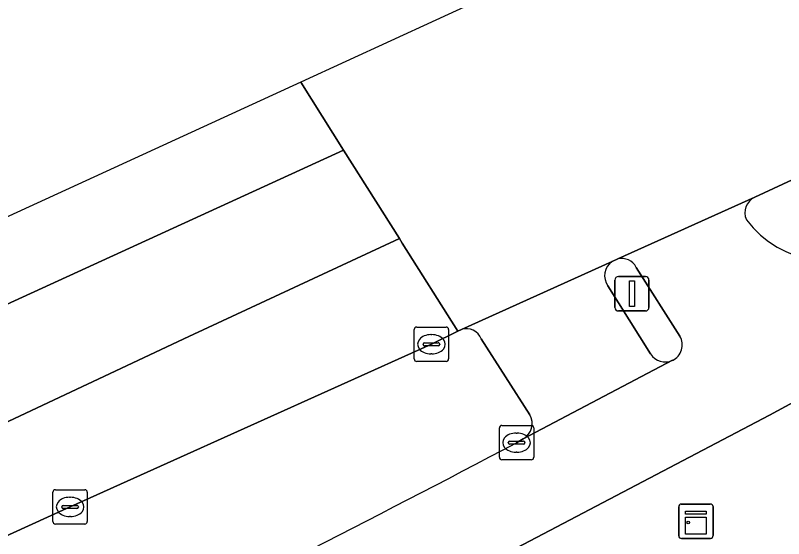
# Model space of a CAD drawing. Extents: x 159888 to 160761, y 384031 to 384750.
# Drawn here: x 160232.18 to 160254.51, y 384679.82 to 384695.05 of the extents above; entities that cross this region are included whole.
import ezdxf

# ---------------------------------------------------------------- set-up
doc = ezdxf.new("R2010")
doc.units = 0
for name, color, linetype in [('IMGEO_Fietspad_open', 7, 'Continuous'), ('IMGEO_Groenvoorziening', 7, 'Continuous'), ('IMGEO_Kast', 7, 'Continuous'), ('IMGEO_Kolk', 7, 'Continuous'), ('IMGEO_Rijbaan_regionaal_gesloten', 7, 'Continuous'), ('IMGEO_Verkeerseiland_open', 7, 'Continuous'), ('IMGEO_Verkeersregelinstallatiepaal', 7, 'Continuous'), ('IMGEO_Voetpad_open', 7, 'Continuous')]:
    doc.layers.add(name, color=color, linetype=linetype)

msp = doc.modelspace()

# ---------------------------------------------------------------- linework, layer by layer
at = {"layer": 'IMGEO_Fietspad_open'}
for points in [[(160253.675, 384689.755), (160249.69, 384687.957)], [(160250.227, 384687.713), (160251.497, 384685.709)], [(160232.655, 384676.585), (160234.319, 384673.277), (160243.453, 384677.816), (160254.104, 384683.407), (160257.631, 384685.322), (160261.124, 384687.295)], [(160251.28, 384685.007), (160246.943, 384682.725), (160246.75, 384682.611)]]:
    msp.add_lwpolyline(points, dxfattribs=at)
for centre, radius, start, end in [((160253.884, 384689.3), 0.5, 114.6774, 204.3436), ((160255.862, 384690.947), 3.059, 217.2863, 305.6363), ((160249.801, 384687.489), 0.481, 27.7801, 103.348), ((160251.064, 384685.458), 0.501, 295.6158, 30.0297), ((160042.433, 385068.764), 436.875, 296.01065, 297.88376)]:
    msp.add_arc(centre, radius, start, end, dxfattribs=at)
at = {"layer": 'IMGEO_Groenvoorziening'}
for points in [[(160245.149, 384685.907), (160245.04, 384685.858), (160244.271, 384685.476), (160233.767, 384680.744), (160230.337, 384679.179), (160230.822, 384678.043)], [(160247.135, 384683.424), (160245.723, 384685.63)], [(160246.75, 384682.611), (160246.943, 384682.725)]]:
    msp.add_lwpolyline(points, dxfattribs=at)
for centre, radius, start, end in [((160245.286, 384685.458), 0.469, 21.4694, 107.0087), ((160246.687, 384683.171), 0.515, 299.8597, 29.4221), ((160042.433, 385068.764), 436.875, 296.01065, 297.88376)]:
    msp.add_arc(centre, radius, start, end, dxfattribs=at)
at = {"layer": 'IMGEO_Kast'}
for p, q in [((160251.461, 384679.901), (160251.461, 384680.742)), ((160251.461, 384680.742), (160251.461, 384679.901)), ((160251.536, 384680.826), (160252.377, 384680.826)), ((160252.377, 384680.826), (160251.536, 384680.826)), ((160252.461, 384680.751), (160252.461, 384679.91)), ((160252.461, 384679.91), (160252.461, 384680.751)), ((160252.386, 384679.826), (160251.545, 384679.826)), ((160251.545, 384679.826), (160252.386, 384679.826))]:
    msp.add_line(p, q, dxfattribs=at)
for points in [[(160251.656, 384680.616), (160252.256, 384680.616), (160252.256, 384680.531), (160251.656, 384680.531), (160251.656, 384680.616)], [(160251.656, 384680.441), (160252.256, 384680.441), (160252.256, 384679.952), (160251.656, 384679.952), (160251.656, 384680.441)]]:
    msp.add_lwpolyline(points, dxfattribs=at)
msp.add_circle((160251.74, 384680.29), 0.0377, dxfattribs=at)
for centre, start, end in [((160251.539, 384680.748), 92.4484, 184.2845), ((160251.539, 384680.748), 92.4484, 184.2845), ((160252.383, 384680.748), 2.4484, 94.2845), ((160252.383, 384680.748), 2.4484, 94.2845), ((160251.539, 384679.904), 182.4484, 274.2845), ((160251.539, 384679.904), 182.4484, 274.2845), ((160252.383, 384679.904), 272.4484, 4.2845), ((160252.383, 384679.904), 272.4484, 4.2845)]:
    msp.add_arc(centre, 0.0779, start, end, dxfattribs=at)
at = {"layer": 'IMGEO_Kolk'}
for p, q in [((160243.77, 384685.049), (160243.77, 384685.901)), ((160243.845, 384685.975), (160244.697, 384685.975)), ((160244.771, 384685.901), (160244.771, 384685.049)), ((160244.258, 384685.755), (160244.283, 384685.755)), ((160244.029, 384685.469), (160244.029, 384685.481)), ((160244.467, 384685.432), (160244.069, 384685.432)), ((160244.072, 384685.518), (160244.47, 384685.518)), ((160244.513, 384685.481), (160244.513, 384685.469)), ((160244.281, 384685.195), (160244.256, 384685.195)), ((160244.697, 384684.975), (160243.845, 384684.975)), ((160246.248, 384682.186), (160246.248, 384683.038)), ((160246.323, 384683.112), (160247.175, 384683.112)), ((160247.249, 384683.038), (160247.249, 384682.186)), ((160246.736, 384682.892), (160246.761, 384682.892)), ((160246.507, 384682.606), (160246.507, 384682.618)), ((160246.945, 384682.569), (160246.547, 384682.569)), ((160246.55, 384682.655), (160246.948, 384682.655)), ((160246.991, 384682.618), (160246.991, 384682.606)), ((160246.759, 384682.332), (160246.734, 384682.332)), ((160247.175, 384682.112), (160246.323, 384682.112)), ((160233.266, 384680.316), (160233.266, 384681.168)), ((160233.341, 384681.242), (160234.193, 384681.242)), ((160234.267, 384681.168), (160234.267, 384680.316)), ((160233.754, 384681.022), (160233.779, 384681.022)), ((160233.525, 384680.736), (160233.525, 384680.748)), ((160233.963, 384680.699), (160233.565, 384680.699)), ((160233.568, 384680.785), (160233.966, 384680.785)), ((160234.009, 384680.748), (160234.009, 384680.736)), ((160233.777, 384680.462), (160233.752, 384680.462)), ((160234.193, 384680.242), (160233.341, 384680.242))]:
    msp.add_line(p, q, dxfattribs=at)
for points in [[(160243.77, 384685.049), (160243.77, 384685.901)], [(160243.845, 384685.975), (160244.697, 384685.975)], [(160244.771, 384685.901), (160244.771, 384685.049)], [(160244.697, 384684.975), (160243.845, 384684.975)], [(160246.248, 384682.186), (160246.248, 384683.038)], [(160246.323, 384683.112), (160247.175, 384683.112)], [(160247.249, 384683.038), (160247.249, 384682.186)], [(160247.175, 384682.112), (160246.323, 384682.112)], [(160233.266, 384680.316), (160233.266, 384681.168)], [(160233.341, 384681.242), (160234.193, 384681.242)], [(160234.267, 384681.168), (160234.267, 384680.316)], [(160234.193, 384680.242), (160233.341, 384680.242)]]:
    msp.add_lwpolyline(points, dxfattribs=at)
for centre, radius, start, end in [((160243.847, 384685.899), 0.0765, 91.552, 178.448), ((160243.847, 384685.899), 0.0765, 91.552, 178.448), ((160244.695, 384685.899), 0.0765, 1.552, 88.448), ((160244.695, 384685.899), 0.0765, 1.552, 88.448), ((160244.069, 384685.478), 0.0403, 85.8775, 175.7526), ((160244.066, 384685.468), 0.0366, 178.938, 274.7102), ((160244.47, 384685.475), 0.043, 264.8664, 352.4533), ((160244.474, 384685.48), 0.0386, 1.7309, 96.639), ((160243.847, 384685.051), 0.0765, 181.552, 268.448), ((160243.847, 384685.051), 0.0765, 181.552, 268.448), ((160244.695, 384685.051), 0.0765, 271.552, 358.448), ((160244.695, 384685.051), 0.0765, 271.552, 358.448), ((160246.325, 384683.036), 0.0765, 91.552, 178.448), ((160246.325, 384683.036), 0.0765, 91.552, 178.448), ((160247.173, 384683.036), 0.0765, 1.552, 88.448), ((160247.173, 384683.036), 0.0765, 1.552, 88.448), ((160246.547, 384682.615), 0.0403, 85.8775, 175.7526), ((160246.544, 384682.605), 0.0366, 178.938, 274.7102), ((160246.948, 384682.612), 0.043, 264.8664, 352.4533), ((160246.952, 384682.617), 0.0386, 1.7309, 96.639), ((160246.325, 384682.188), 0.0765, 181.552, 268.448), ((160246.325, 384682.188), 0.0765, 181.552, 268.448), ((160247.173, 384682.188), 0.0765, 271.552, 358.448), ((160247.173, 384682.188), 0.0765, 271.552, 358.448), ((160233.343, 384681.166), 0.0765, 91.552, 178.448), ((160233.343, 384681.166), 0.0765, 91.552, 178.448), ((160234.191, 384681.166), 0.0765, 1.552, 88.448), ((160234.191, 384681.166), 0.0765, 1.552, 88.448), ((160233.565, 384680.745), 0.0403, 85.8775, 175.7526), ((160233.562, 384680.735), 0.0366, 178.938, 274.7102), ((160233.966, 384680.742), 0.043, 264.8664, 352.4533), ((160233.97, 384680.747), 0.0386, 1.7309, 96.639), ((160233.343, 384680.318), 0.0765, 181.552, 268.448), ((160233.343, 384680.318), 0.0765, 181.552, 268.448), ((160234.191, 384680.318), 0.0765, 271.552, 358.448), ((160234.191, 384680.318), 0.0765, 271.552, 358.448)]:
    msp.add_arc(centre, radius, start, end, dxfattribs=at)
for centre, major_axis, ratio, start_param, end_param in [((160244.257, 384685.475), (-0.387, 0.002), 0.722429, 4.712389, 7.853982), ((160244.282, 384685.475), (-0.39, 0.002), 0.717154, 1.570796, 4.712389), ((160246.735, 384682.612), (-0.387, 0.002), 0.722429, 4.712389, 7.853982), ((160246.76, 384682.612), (-0.39, 0.002), 0.717154, 1.570796, 4.712389), ((160233.753, 384680.742), (-0.387, 0.002), 0.722429, 4.712389, 7.853982), ((160233.778, 384680.742), (-0.39, 0.002), 0.717154, 1.570796, 4.712389)]:
    msp.add_ellipse(centre, major_axis=major_axis, ratio=ratio, start_param=start_param, end_param=end_param, dxfattribs=at)
at = {"layer": 'IMGEO_Rijbaan_regionaal_gesloten'}
for points in [[(160280.349, 384705.247), (160280.379, 384705.262), (160280.409, 384705.276), (160280.44, 384705.291), (160280.47, 384705.305), (160280.501, 384705.319), (160280.531, 384705.333), (160280.562, 384705.347), (160280.593, 384705.361), (160280.623, 384705.374), (160280.678, 384705.396), (160280.716, 384705.414), (160285.178, 384707.792), (160283.838, 384710.473), (160282.797, 384712.557), (160265.081, 384704.417), (160244.398, 384694.908), (160240.473, 384693.105)], [(160240.473, 384693.105), (160241.721, 384691.124), (160243.341, 384688.554), (160243.426, 384688.419), (160245.04, 384685.858), (160245.149, 384685.907), (160249.524, 384687.881), (160249.69, 384687.957), (160253.675, 384689.755), (160258.417, 384691.954)], [(160178.098, 384658.209), (160197.066, 384667.108), (160205.886, 384671.287), (160207.141, 384671.882), (160208.018, 384672.378), (160214.809, 384675.343), (160225.593, 384680.232), (160237.222, 384685.702), (160243.341, 384688.554), (160241.721, 384691.124), (160199.533, 384671.786), (160176.646, 384661.295)], [(160230.337, 384679.179), (160233.767, 384680.744), (160244.271, 384685.476), (160245.04, 384685.858), (160243.426, 384688.419), (160243.341, 384688.554), (160237.222, 384685.702), (160225.593, 384680.232), (160214.809, 384675.343), (160208.018, 384672.378), (160207.141, 384671.882)]]:
    msp.add_lwpolyline(points, dxfattribs=at)
msp.add_lwpolyline([(160012.31, 384584.658), (160013.443, 384582.29), (160022.181, 384586.577), (160056.938, 384603.792), (160124.235, 384636.399), (160172.896, 384659.514), (160176.646, 384661.295), (160199.533, 384671.786), (160241.721, 384691.124), (160240.473, 384693.105), (160159.447, 384655.879), (160154.496, 384653.604), (160076.31, 384615.692)], close=True, dxfattribs=at)
at = {"layer": 'IMGEO_Verkeerseiland_open'}
for points in [[(160258.417, 384691.954), (160253.675, 384689.755)], [(160249.69, 384687.957), (160249.524, 384687.881)], [(160251.497, 384685.709), (160250.227, 384687.713)], [(160249.397, 384687.176), (160250.641, 384685.196)]]:
    msp.add_lwpolyline(points, dxfattribs=at)
for centre, radius, start, end in [((160253.884, 384689.3), 0.5, 114.6774, 204.3436), ((160255.862, 384690.947), 3.059, 217.2863, 305.6363), ((160249.822, 384687.463), 0.513, 125.5035, 214.0728), ((160249.801, 384687.489), 0.481, 27.7801, 103.348), ((160251.064, 384685.458), 0.501, 295.6158, 30.0297), ((160251.066, 384685.457), 0.498, 211.5455, 295.5007)]:
    msp.add_arc(centre, radius, start, end, dxfattribs=at)
at = {"layer": 'IMGEO_Verkeersregelinstallatiepaal'}
for p, q in [((160249.708, 384687.444), (160250.498, 384687.444)), ((160250.498, 384687.444), (160249.708, 384687.444)), ((160249.608, 384686.544), (160249.608, 384687.344)), ((160249.608, 384687.344), (160249.608, 384686.544)), ((160250.598, 384687.344), (160250.598, 384686.544)), ((160250.598, 384686.544), (160250.598, 384687.344)), ((160250.498, 384686.444), (160249.708, 384686.444)), ((160249.708, 384686.444), (160250.498, 384686.444))]:
    msp.add_line(p, q, dxfattribs=at)
msp.add_lwpolyline([(160250.028, 384687.319), (160250.178, 384687.319), (160250.178, 384686.569), (160250.028, 384686.569), (160250.028, 384687.319)], dxfattribs=at)
for centre, start, end in [((160249.708, 384687.344), 90, 180), ((160249.708, 384687.344), 90, 180), ((160250.498, 384687.344), 0, 90), ((160250.498, 384687.344), 360, 90), ((160249.708, 384686.544), 180, 270), ((160249.708, 384686.544), 180, 270), ((160250.498, 384686.544), 270, 0), ((160250.498, 384686.544), 270, 0)]:
    msp.add_arc(centre, 0.1, start, end, dxfattribs=at)
at = {"layer": 'IMGEO_Voetpad_open'}
for points in [[(160249.524, 384687.881), (160245.149, 384685.907)], [(160261.124, 384687.295), (160257.631, 384685.322), (160254.104, 384683.407), (160243.453, 384677.816), (160234.319, 384673.277), (160233.262, 384672.777)], [(160250.641, 384685.196), (160249.397, 384687.176)], [(160245.723, 384685.63), (160247.135, 384683.424)], [(160246.943, 384682.725), (160251.28, 384685.007)]]:
    msp.add_lwpolyline(points, dxfattribs=at)
for centre, radius, start, end in [((160249.822, 384687.463), 0.513, 125.5035, 214.0728), ((160245.286, 384685.458), 0.469, 21.4694, 107.0087), ((160251.066, 384685.457), 0.498, 211.5455, 295.5007), ((160246.687, 384683.171), 0.515, 299.8597, 29.4221)]:
    msp.add_arc(centre, radius, start, end, dxfattribs=at)

doc.saveas('drawing.dxf')
